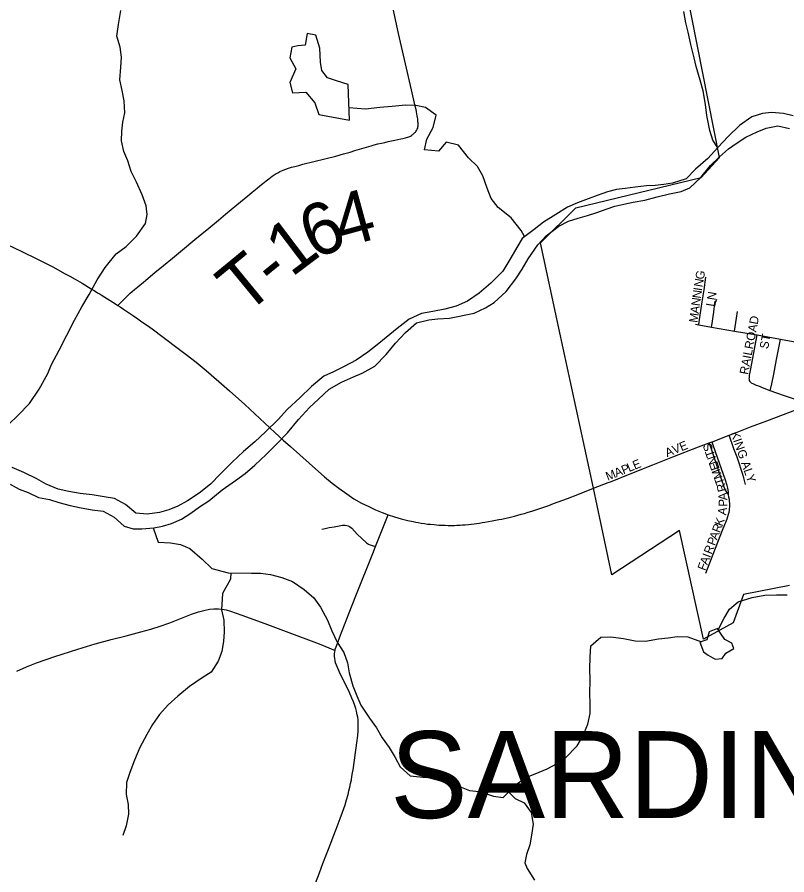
# Model space of a CAD drawing. Extents: x 1451455 to 1749751, y 218250 to 574981.
# Drawn here: x 1591490 to 1595918, y 366899 to 371833 of the extents above; entities that cross this region are included whole.
import ezdxf

# ---------------------------------------------------------------- set-up
doc = ezdxf.new("R2010")
doc.units = 0
for name, color, linetype in [('GM_X_City_Street', 7, 'Continuous'), ('GM_X_City_Street_Text', 7, 'Continuous'), ('GM_X_Corporation', 7, 'Continuous'), ('GM_X_Corporation_Text', 7, 'Continuous'), ('GM_X_County_Road', 7, 'Continuous'), ('GM_X_Major_River', 7, 'Continuous'), ('GM_X_Minor_Lake', 7, 'Continuous'), ('GM_X_Minor_River', 7, 'Continuous'), ('GM_X_Township_Road', 7, 'Continuous'), ('GM_X_Township_Road_Text', 7, 'Continuous')]:
    doc.layers.add(name, color=color, linetype=linetype)

msp = doc.modelspace()

# ---------------------------------------------------------------- linework, layer by layer
at = {"layer": 'GM_X_City_Street'}
for points in [[(1595410.9, 370063.9), (1595413.4, 370080.7), (1595430.8, 370195.3), (1595441.6, 370264.3), (1595452.9, 370336.7)], [(1595485.1, 370050.3), (1595487.9, 370070.6), (1595493.9, 370111.8), (1595497.4, 370135.2), (1595500.6, 370157), (1595502.6, 370169.1), (1595505.2, 370181.2), (1595508.3, 370191.8), (1595511.7, 370201.7), (1595515.3, 370210.9)], [(1595616.8, 370027), (1595620.5, 370051), (1595628.3, 370100.5), (1595634.4, 370140.4)], [(1595393, 370067.2), (1595410.9, 370063.9)], [(1595410.9, 370063.9), (1595485.1, 370050.3)], [(1595485.1, 370050.3), (1595616.8, 370027)], [(1595616.8, 370027), (1595747.7, 370004.6)], [(1595822.4, 369684.1), (1595788.5, 369697.1), (1595756.8, 369709.2), (1595743.4, 369714.7), (1595731.7, 369719.4), (1595723.8, 369723.1), (1595718.9, 369725.7), (1595715.4, 369727.9), (1595712.6, 369730.1), (1595709.5, 369733.2), (1595706.5, 369737.2), (1595703.9, 369741.9), (1595702.4, 369747.7), (1595702.2, 369751.8), (1595702.4, 369759.8), (1595703.2, 369768.7), (1595704.1, 369773.7), (1595705.4, 369781.3), (1595710.6, 369809), (1595732.2, 369923.4), (1595747.7, 370004.6)], [(1595747.7, 370004.6), (1595881.4, 369980.5)], [(1595822.4, 369684.1), (1595831.5, 369723.8), (1595842.7, 369778.5), (1595858.7, 369864.4), (1595877.4, 369959.9), (1595881.4, 369980.5)], [(1595881.4, 369980.5), (1596026.9, 369954.1)], [(1595973.6, 369632.3), (1595904.4, 369655.5), (1595861, 369670.2), (1595822.4, 369684.1)], [(1595585.6, 369427.3), (1595614, 369438.3), (1595709.2, 369475.6), (1595802.1, 369510.4), (1595898.4, 369546.4), (1595980.2, 369578.1)], [(1594889.9, 369155.1), (1594902.9, 369160.2), (1595017.3, 369205.2), (1595146.3, 369256.9), (1595262.1, 369302.9), (1595410.6, 369360.2), (1595472.1, 369383.7)], [(1595472.1, 369383.7), (1595487.8, 369389.7)], [(1595582.6, 369086.2), (1595572.5, 369099.9), (1595565.5, 369111.6), (1595561.6, 369119.8), (1595557.3, 369129.8), (1595552.9, 369141.9), (1595545.6, 369162.8), (1595534.4, 369197.6), (1595515.6, 369256.6), (1595480.7, 369358.4), (1595472.1, 369383.7)], [(1595487.8, 369389.7), (1595493.5, 369391.8), (1595585.6, 369427.3)], [(1595582.6, 369086.2), (1595581.6, 369099.4), (1595580.3, 369113.7), (1595578.5, 369123.7), (1595574.6, 369138), (1595565.1, 369168.5), (1595506.9, 369333.3), (1595492.2, 369376.8), (1595487.8, 369389.7)], [(1595680.3, 369144.4), (1595674.2, 369166.9), (1595670.3, 369182.6), (1595664.6, 369202.5), (1595659.9, 369219), (1595654.2, 369235.9), (1595647.3, 369255.5), (1595631.4, 369300.9), (1595613.4, 369350.5), (1595585.6, 369427.3)], [(1594806.6, 369122.8), (1594889.9, 369155.1)], [(1595451.9, 368635.3), (1595506.7, 368779), (1595551.7, 368891.8), (1595566.9, 368926.9), (1595574.3, 368946.5), (1595579.1, 368959.9), (1595583, 368972.9), (1595586, 368984.7), (1595587.8, 368994.2), (1595589.1, 369004.2), (1595590, 369016.4), (1595590, 369026.8), (1595589.5, 369035), (1595588.6, 369048), (1595587.3, 369058.9), (1595585.2, 369071.5), (1595582.6, 369086.2)]]:
    msp.add_lwpolyline(points, dxfattribs=at)
at = {"layer": 'GM_X_Corporation'}
msp.add_lwpolyline([(1595932.7, 368562.9), (1595669.5, 368512.3), (1595610, 368349.5), (1595439.4, 368254.1), (1595300.3, 368879.5), (1594910.9, 368625.7), (1594806.6, 369122.8), (1594606.1, 370043.1), (1594500.6, 370533.8), (1594703.7, 370736.9), (1595425.5, 370911.3), (1595466.9, 370956.6), (1595529.9, 371025.3), (1595276.1, 372318.8)], dxfattribs=at)
at = {"layer": 'GM_X_County_Road'}
for points in [[(1591433.3, 370524.6), (1591513.5, 370487.4), (1591607.5, 370441), (1591694.9, 370395.9), (1591766.8, 370356.8), (1591792.4, 370342.3), (1591823.8, 370324.8), (1591863.4, 370301.9), (1591916.8, 370270), (1591933.6, 370259.8), (1591953.1, 370247.9), (1591967, 370239.2), (1591972.5, 370235.8), (1591994.7, 370222.1), (1592055.5, 370183.3), (1592068.9, 370174.8)], [(1592068.9, 370174.8), (1592083.1, 370165.7), (1592102.2, 370153.1), (1592159.2, 370114.5), (1592183.4, 370097.8), (1592207.7, 370081.1), (1592245.2, 370054.6), (1592274.4, 370033.6), (1592322, 369998.7), (1592432.1, 369916.1), (1592463.3, 369892.1), (1592519.7, 369847.3), (1592577.9, 369799.4), (1592650.2, 369737.7), (1592711.7, 369683.6), (1592799.2, 369604.2), (1592886.4, 369524.7), (1592944.2, 369471.2), (1592972.9, 369444.3), (1593021.2, 369400), (1593062.3, 369362.3), (1593170.1, 369266.3), (1593258.8, 369188.3), (1593302, 369152.7), (1593341.5, 369123), (1593386.1, 369090), (1593427.4, 369062.7), (1593470.9, 369037.7), (1593513, 369017), (1593552.2, 368999.3), (1593589.8, 368983.4), (1593624.2, 368970.7)], [(1593624.2, 368970.7), (1593661.1, 368958.5), (1593699.3, 368947.7), (1593738.2, 368937.5), (1593768.8, 368931.4), (1593784, 368927.9), (1593797.9, 368924.9), (1593814.6, 368921.4), (1593833.9, 368919.3), (1593850.8, 368917.1), (1593868.2, 368915.3), (1593888.2, 368913.6), (1593916.8, 368911.4), (1593935.9, 368910.6), (1593953.3, 368909.7), (1593970.2, 368909.3), (1593988.6, 368909.1), (1594006.3, 368909.5), (1594020.1, 368909.7), (1594038, 368910.7), (1594052.7, 368911.9), (1594066.6, 368912.7), (1594087.3, 368914.6), (1594102.6, 368915.8), (1594119.1, 368917.5), (1594133.4, 368919.7), (1594149.9, 368922.3), (1594166, 368924.9), (1594180.7, 368927.5), (1594201.5, 368931.4), (1594223.3, 368935.3), (1594241.5, 368938.8), (1594260.2, 368942.3), (1594277.5, 368945.7), (1594294, 368949.2), (1594321.4, 368955.3), (1594350.4, 368962.6), (1594370, 368967.9), (1594389.5, 368973.1), (1594408.2, 368978.3), (1594430.7, 368984.8), (1594450.3, 368990.9), (1594474.1, 368998.2), (1594525.4, 369016), (1594548.4, 369024.3), (1594574.8, 369034.3), (1594603, 369044.7), (1594655.5, 369064.6), (1594715.4, 369087.2), (1594806.6, 369122.8)], [(1593551.8, 368787.1), (1593567.9, 368827), (1593624.2, 368970.7)], [(1593318.8, 368188.6), (1593320.5, 368197.8), (1593324.4, 368210.4), (1593332.4, 368229.9), (1593347.3, 368267.7), (1593400.4, 368405.2), (1593438, 368503.1), (1593536.2, 368748.4), (1593551.8, 368787.1)], [(1591487.7, 368070.7), (1591544.5, 368096), (1591602.3, 368118.7), (1591707.5, 368155.5), (1591838.5, 368197.9), (1591939, 368228), (1592030.7, 368252.9), (1592116.5, 368274.6), (1592202.5, 368296), (1592259.4, 368312.1), (1592312.6, 368329.3), (1592368.2, 368349.4), (1592493.1, 368398.6), (1592533.2, 368412.1), (1592564.5, 368420.5), (1592596.3, 368426.5), (1592621.9, 368429), (1592647.6, 368429), (1592670, 368427), (1592692.2, 368423), (1592717.2, 368416.4), (1592782, 368393.6), (1592914.2, 368344.4), (1593037.3, 368298.7), (1593228, 368228.2), (1593284.1, 368204.3), (1593318.8, 368188.6)], [(1593183.7, 366791.7), (1593228.7, 366911.2), (1593249.3, 366964.3), (1593269.8, 367017.4), (1593281.2, 367046.8), (1593290.7, 367071.5), (1593311.9, 367126.1), (1593325.5, 367161.4), (1593349.1, 367223.4), (1593362.2, 367259.6), (1593369.7, 367280.6), (1593376.3, 367301.2), (1593385.3, 367331.2), (1593393.6, 367360.9), (1593399, 367381.9), (1593403.9, 367403.9), (1593408.7, 367425), (1593412.8, 367445.5), (1593416.4, 367464.8), (1593419.7, 367484.7), (1593422.7, 367502.5), (1593431.1, 367558.4), (1593437.4, 367603.1), (1593441.3, 367628.8), (1593444.8, 367657.6), (1593449.5, 367701), (1593451.4, 367725.1), (1593452.4, 367750.5), (1593452.1, 367772.9), (1593451.1, 367790.3), (1593449.1, 367806), (1593446.8, 367820), (1593442.3, 367840.3), (1593438.4, 367855.5), (1593432.7, 367873.1), (1593425.4, 367893.2), (1593416, 367915.7), (1593401.9, 367947.7), (1593343.8, 368065.5), (1593327.1, 368104.2), (1593322.4, 368118.8), (1593319.1, 368131.9), (1593317.1, 368144.2), (1593316, 368157), (1593316.3, 368170.4), (1593317.3, 368182.1), (1593318.8, 368188.6)]]:
    msp.add_lwpolyline(points, dxfattribs=at)
at = {"layer": 'GM_X_Major_River'}
for points in [[(1595954.1, 371265.5), (1595898.4, 371278.5), (1595830.5, 371283.8), (1595778.5, 371278.7), (1595716.2, 371259.8), (1595645.5, 371208.9), (1595580.6, 371146), (1595521.7, 371082.9), (1595462.8, 371019.8), (1595391.9, 370959), (1595339.1, 370903.8), (1595260.8, 370877.1), (1595210.7, 370870), (1595160.7, 370864.9), (1595110.7, 370861.8), (1595044.6, 370855), (1594988.5, 370848), (1594938.5, 370840.9), (1594886.3, 370827.8), (1594826, 370806.8), (1594775.8, 370787.7), (1594713.5, 370764.7), (1594657.1, 370739.7), (1594588.5, 370696.8), (1594517.9, 370654), (1594465.3, 370610.9), (1594394.6, 370560), (1594363.8, 370508.5), (1594330.9, 370448.9), (1594283.8, 370371.6), (1594214.8, 370302.7), (1594148, 370245.8), (1594081.3, 370198.8), (1594014.9, 370170), (1593950.7, 370153), (1593880.5, 370140.3), (1593816.4, 370127.4), (1593745.9, 370096.5), (1593677.1, 370041.6), (1593612.4, 369990.7), (1593561.7, 369947.5), (1593507.1, 369906.3)], [(1593724.8, 370018.8), (1593787.6, 370073.8), (1593857.8, 370092.6), (1593909.9, 370097.7), (1593977.9, 370100.5), (1594118.3, 370130.1), (1594184.7, 370160.9), (1594235.1, 370192.1), (1594304, 370255), (1594359.1, 370328.2), (1594395.9, 370383.6), (1594430.8, 370443.1), (1594486, 370522.3), (1594532.7, 370575.6), (1594605.5, 370630.4), (1594661.9, 370659.5), (1594718.1, 370676.5), (1594770.3, 370691.6), (1594824.5, 370708.6), (1594878.8, 370727.7), (1594929, 370744.8), (1594981.2, 370757.9), (1595033.3, 370769), (1595101.4, 370779.8), (1595171.6, 370798.6), (1595243.9, 370817.3), (1595310, 370830.2), (1595360.3, 370851.3), (1595423.2, 370910.3), (1595478.2, 370979.5), (1595530.9, 371028.6), (1595581.5, 371075.8), (1595632, 371111), (1595682.5, 371142.1), (1595746.9, 371173), (1595799.2, 371194.1), (1595865.3, 371207), (1595933, 371191.7)], [(1591449.4, 369147.2), (1591501, 369118.3), (1591552.7, 369097.5), (1591612.3, 369070.4), (1591676.1, 369057.4), (1591729.9, 369040.5), (1591795.7, 369023.4), (1591849.5, 369012.5), (1591921.4, 368999.3), (1591985.3, 368990.2), (1592048.8, 368957.1), (1592106, 368904), (1592157.8, 368889.2), (1592207.8, 368890.3), (1592275.9, 368895.2), (1592326.1, 368904.4), (1592378.3, 368919.6), (1592434.7, 368944.7), (1592489.2, 368979.8), (1592539.8, 369015), (1592592.3, 369050.2), (1592669.3, 369113.1), (1592746.1, 369167.9), (1592802.7, 369207), (1592857.4, 369256.2), (1592922.3, 369317.2), (1592985.3, 369380.2), (1593046.2, 369441.3), (1593109.4, 369518.4), (1593172.4, 369587.5), (1593223.1, 369634.7), (1593286, 369693.7), (1593356.6, 369732.6), (1593425, 369763.5), (1593475.3, 369784.6), (1593547.9, 369825.5), (1593612.9, 369892.5), (1593665.9, 369957.7), (1593724.8, 370018.8)], [(1593507.1, 369906.3), (1593440.4, 369859.4), (1593371.9, 369822.5), (1593309.5, 369793.5), (1593255.1, 369768.4), (1593184.2, 369707.5), (1593117.2, 369642.5), (1593046.3, 369577.6), (1592991.4, 369518.4), (1592918.3, 369447.5), (1592857.5, 369390.4), (1592792.6, 369333.4), (1592727.7, 369272.4), (1592660.7, 369205.4), (1592601.8, 369146.3), (1592537, 369095.3), (1592470.3, 369050.3), (1592413.8, 369019.2), (1592363.5, 368998), (1592309.2, 368982.8), (1592237.1, 368974), (1592173.2, 368979.1), (1592113.9, 369030.2), (1592050.4, 369063.3), (1591990.5, 369074.3), (1591920.7, 369085.5), (1591852.7, 369092.6), (1591786.9, 369103.7), (1591725.1, 369116.7), (1591657.5, 369145.9), (1591603.9, 369176.8), (1591528.4, 369214.1), (1591460.8, 369243.2)]]:
    msp.add_lwpolyline(points, dxfattribs=at)
at = {"layer": 'GM_X_Minor_Lake'}
for points in [[(1593394.2, 371445.8), (1593326.7, 371466.9), (1593275, 371483.7), (1593243.7, 371526.2), (1593234.3, 371574.4), (1593231.4, 371654.6), (1593208.4, 371729.1), (1593158.7, 371739.8), (1593147.8, 371671.9), (1593103.9, 371668.5), (1593069.9, 371661), (1593059.1, 371599.1), (1593094.2, 371536.5), (1593059.2, 371456.9), (1593074.4, 371398.6), (1593150.3, 371401.5), (1593203.3, 371340.5), (1593226.4, 371272.1), (1593401.5, 371241.4)], [(1593401.5, 371241.4), (1593394.2, 371445.8)], [(1595417.5, 368236.7), (1595438.7, 368182.3), (1595466.3, 368161.8), (1595505.9, 368139.1), (1595545.8, 368142.5), (1595566.2, 368174.2), (1595590.3, 368187.8), (1595612.4, 368201.5), (1595600.8, 368231.7), (1595561.2, 368252.4), (1595535.8, 368288.9), (1595518.2, 368315.2), (1595472.1, 368295.9), (1595457.5, 368250.1)], [(1595457.5, 368250.1), (1595417.5, 368236.7)]]:
    msp.add_lwpolyline(points, dxfattribs=at)
at = {"layer": 'GM_X_Minor_River'}
for points in [[(1591440.8, 369489.6), (1591495.4, 369542.9), (1591560.2, 369610.1), (1591617.2, 369693.4), (1591666.3, 369782.8), (1591686.9, 369834.6), (1591731.9, 369918.1), (1591820, 370089.1), (1591863, 370166.6), (1591903.8, 370238.1), (1591950.8, 370321.6), (1591995.7, 370393), (1592060.6, 370472.2), (1592117, 370513.5), (1592175.7, 370572.7), (1592228.5, 370646), (1592237.2, 370698), (1592231.9, 370748.1), (1592208.7, 370810.6), (1592175.8, 370883.2), (1592146.6, 370945.7), (1592127.5, 371006), (1592104.2, 371060.5), (1592091.1, 371120.8), (1592091.8, 371176.8), (1592098.5, 371228.8), (1592109.2, 371282.7), (1592106.1, 371350.9), (1592094.9, 371411.1), (1592081.7, 371473.4), (1592086.7, 371545.5), (1592089.4, 371603.5), (1592082.2, 371659.7), (1592063.1, 371724.1), (1592073.9, 371790), (1592087, 371871.9)], [(1595521.1, 371082.2), (1595491.7, 371126.3), (1595474.5, 371180.6), (1595457.7, 371267), (1595450.5, 371331.3), (1595437.6, 371409.6), (1595418.5, 371470), (1595395.6, 371548.5), (1595384.3, 371598.8), (1595365.4, 371675.2), (1595350.4, 371747.5), (1595337.1, 371799.8), (1595326, 371866.1)], [(1594408.9, 370570.3), (1594390.3, 370605), (1594331.4, 370678.1), (1594256.4, 370737.3), (1594217.2, 370790), (1594194.1, 370848.5), (1594169.1, 370921), (1594137.9, 370973.6), (1594086.7, 371024.5), (1594029.9, 371097.5), (1593958.3, 371114.6), (1593913.7, 371061.2), (1593834.1, 371070.5), (1593846.8, 371130.4), (1593883.6, 371197.9), (1593900.5, 371269.7), (1593839.2, 371312.8), (1593783.6, 371325.6), (1593723.7, 371326.6), (1593647.9, 371319.7), (1593576, 371312.8), (1593494.1, 371304.1), (1593399, 371312.3)], [(1592273.3, 368895), (1592302.1, 368812.1), (1592371.9, 368809.1), (1592429.7, 368800.2), (1592483.2, 368775.4), (1592554.2, 368714.2), (1592609.4, 368661.3), (1592704.8, 368635.9), (1592838.5, 368633.9), (1592890.4, 368635.1), (1592948.1, 368626.2), (1593013.7, 368609.2), (1593073.3, 368586.3), (1593140.5, 368541.2), (1593197.7, 368492.2), (1593234.9, 368439.6), (1593275.8, 368364.8), (1593300.9, 368302.3), (1593332, 368237.8), (1593369.1, 368177.1), (1593390.2, 368118.7), (1593399.4, 368060.4), (1593420.4, 367986), (1593443.6, 367929.5), (1593466.8, 367875.1), (1593517.6, 367800.2), (1593556.8, 367745.5), (1593589.9, 367686.9), (1593631.1, 367632.2), (1593664.2, 367573.5), (1593693.4, 367521), (1593750.6, 367468), (1593842.2, 367458.6), (1593898.1, 367463.7), (1593953.7, 367450.8), (1594025, 367411.6), (1594092.4, 367384.5), (1594148.2, 367377.6), (1594229.6, 367352.3), (1594285.3, 367343.4), (1594356, 367414.4), (1594416.4, 367459.5), (1594470.5, 367480.7), (1594538.7, 367509.6), (1594592.9, 367536.8), (1594643.2, 367570.1), (1594711.9, 367641.1), (1594744.5, 367696.7), (1594773.4, 367766.3), (1594786.1, 367826.2), (1594786.9, 367886.3), (1594785.6, 367940.4), (1594786.7, 368020.5), (1594785.6, 368084.6), (1594786.4, 368150.7), (1594791.3, 368216.8), (1594847.8, 368265.9), (1594905.6, 368269), (1594979.2, 368257.8), (1595044.8, 368244.7), (1595104.6, 368243.8), (1595180.5, 368256.6), (1595234.4, 368261.7), (1595286.4, 368270.9), (1595348.1, 368267.9), (1595427.6, 368240.1)], [(1592718.8, 368635.7), (1592718.3, 368599.6), (1592671.4, 368518.2), (1592666.1, 368424.1), (1592679.3, 368363.8), (1592680.4, 368295.7), (1592677.7, 368243.7), (1592666.9, 368183.7), (1592646.3, 368127.9), (1592605.5, 368064.5), (1592555.2, 368033.1), (1592480.7, 367982.2), (1592414.1, 367927), (1592359.6, 367877.8), (1592308.9, 367820.4), (1592268.3, 367762.9), (1592235.6, 367705.3), (1592196.7, 367631.8), (1592165.8, 367558.1), (1592138.9, 367488.4), (1592118.2, 367430.6), (1592117.3, 367360.5), (1592128.5, 367304.2), (1592129.7, 367248.1), (1592116.9, 367180.2), (1592098.2, 367124.4)], [(1595523.1, 368307.8), (1595556.9, 368374.7), (1595587.5, 368426.3), (1595637.9, 368469.5), (1595717.9, 368494.3), (1595791.9, 368507.1), (1595857.7, 368510), (1595919.5, 368509)], [(1594317.6, 367375.8), (1594355, 367338.3), (1594406.5, 367313.4), (1594447.6, 367256.7), (1594458.7, 367190.4), (1594449.9, 367126.4), (1594439.2, 367070.5), (1594420.5, 367016.7), (1594410, 366967.4), (1594424.8, 366935.4)], [(1594424.8, 366935.4), (1594465.7, 366868.6)]]:
    msp.add_lwpolyline(points, dxfattribs=at)
at = {"layer": 'GM_X_Township_Road'}
for points in [[(1592068.9, 370174.8), (1592084.3, 370190.2), (1592103.9, 370209.7), (1592122.1, 370227.1), (1592140.3, 370244.5), (1592152, 370254.4), (1592165.5, 370266.2), (1592183.7, 370282.2), (1592216.7, 370308.8), (1592282, 370363.6), (1592332.6, 370405.3), (1592383.2, 370447), (1592441.5, 370495.3), (1592512.3, 370553.3), (1592592.6, 370619.5), (1592648.6, 370665.9), (1592689.2, 370699.3), (1592721.5, 370726.2), (1592754.7, 370753.9), (1592795.7, 370787.4), (1592817, 370804.8), (1592841.7, 370825.6), (1592870.3, 370849.5), (1592886, 370862.5), (1592902.9, 370876.4), (1592922.4, 370892), (1592937.4, 370903.4), (1592947.2, 370910.7), (1592958, 370918.9), (1592974.5, 370929.8), (1592988.8, 370938), (1593001.9, 370945), (1593019.6, 370952.8), (1593036.2, 370959.3), (1593050.9, 370964.1), (1593068.7, 370969.3), (1593088.2, 370974.5), (1593110.4, 370980.6), (1593132.9, 370986.5), (1593197.2, 371002.5), (1593259.7, 371017.7), (1593322.6, 371033.7), (1593367.7, 371045.9), (1593406.3, 371056.8), (1593433.3, 371065), (1593500.4, 371085.6), (1593526.6, 371093.6), (1593544.8, 371098.4), (1593565.2, 371103.6), (1593586.5, 371108.6), (1593606, 371112.9), (1593625.1, 371117.5), (1593644.6, 371121.9), (1593662, 371125.3), (1593696.7, 371132.6), (1593708.9, 371135.3), (1593716.5, 371136.9), (1593723.6, 371138.7), (1593730.6, 371140.5), (1593737.1, 371142.2), (1593742.7, 371144.4), (1593748.4, 371146.6), (1593753.6, 371149.2), (1593758.4, 371151.8), (1593763.2, 371155.4), (1593767.1, 371158.2), (1593771, 371161.7), (1593774.9, 371165.4), (1593778.3, 371168.8), (1593781.2, 371172.1), (1593784.2, 371175.8), (1593787.5, 371180.6), (1593790.1, 371184.9), (1593792.2, 371189.2), (1593794.4, 371194.4), (1593796.1, 371201.4), (1593797, 371207.4), (1593797, 371213.9), (1593796.5, 371224.8), (1593796.1, 371231.8), (1593795.5, 371239.3), (1593794.4, 371248), (1593793.3, 371255.9), (1593791.8, 371265.4), (1593789.4, 371277.3), (1593787.5, 371289.3), (1593784.8, 371302.4), (1593780.4, 371320.7), (1593757.9, 371414.4), (1593735.8, 371513.8), (1593684.6, 371738.6), (1593650.7, 371891)], [(1593243.3, 368886.9), (1593262.6, 368892.1), (1593285.6, 368897.3), (1593313.4, 368901.8), (1593362, 368909.6), (1593370.3, 368910.4), (1593377.6, 368910.4), (1593386.4, 368909.4), (1593394.8, 368906.6), (1593402.8, 368902.3), (1593414.7, 368892.4), (1593446.6, 368859.5), (1593472.6, 368834), (1593500, 368809.7), (1593511, 368801.9), (1593521.3, 368796.8), (1593532.6, 368792.6), (1593551.8, 368787.1)]]:
    msp.add_lwpolyline(points, dxfattribs=at)

# ---------------------------------------------------------------- texts
at = {"layer": 'GM_X_City_Street_Text'}
for s, rotation, p in [('G', 80.1173, (1595439.9, 370320.6)), ('N', 80.3149, (1595432.5, 370277.3)), ('I', 81.1774, (1595429.2, 370255.7)), ('N', 82.1079, (1595423.2, 370212.4)), ('LN', 81.0327, (1595501.4, 370165.4)), ('N', 82.2161, (1595417.2, 370168.8)), ('M', 82.2176, (1595404.1, 370072.9)), ('A', 82.2161, (1595411.2, 370125.2)), ('RAILROAD', 79.1436, (1595694.5, 369773.9)), ('ST', 79.3878, (1595809.9, 369921.1)), ('KING ALY', 289.2092, (1595594, 369441)), ('AVE', 22.1689, (1595229.5, 369301.5)), ('S', 107.4502, (1595494.9, 369343.3)), ('E', 22.5169, (1595043.2, 369229.1)), ('T', 109.1561, (1595506.3, 369310.4)), ('N', 109.1539, (1595520.8, 369268.8)), ('A', 22.4959, (1594937.5, 369185.3)), ('P', 22.5315, (1594978.2, 369202.2)), ('L', 22.5169, (1595010.7, 369215.6)), ('E', 109.1803, (1595532.3, 369235.6)), ('M', 21.5173, (1594887.5, 369165.6)), ('M', 109.1396, (1595549.6, 369185.7)), ('T', 108.7675, (1595561.1, 369152)), ('R', 103.7572, (1595571.8, 369108.9)), ('A', 92.6429, (1595575.4, 369054.5)), ('P', 89.9208, (1595575.4, 369016.8)), ('A', 81.7955, (1595568.5, 368965.5)), ('K', 69.9977, (1595546.7, 368900.7)), ('R', 69.0148, (1595532.2, 368862.8)), ('P', 69.0154, (1595503.8, 368788.9)), ('A', 69.0436, (1595516.4, 368821.8)), ('R', 69.0199, (1595484.9, 368739.5)), ('I', 68.9939, (1595477, 368719)), ('F', 69.0154, (1595448.7, 368645)), ('A', 69.0436, (1595461.3, 368677.9))]:
    msp.add_text(s, height=50, rotation=rotation, dxfattribs=at).set_placement(p)
at = {"layer": 'GM_X_Corporation_Text'}
msp.add_text('SARDINIA', height=500, rotation=0, dxfattribs=at).set_placement((1593635.6, 367225.4))
at = {"layer": 'GM_X_Township_Road_Text'}
for s, rotation, p in [('4', 15.2277, (1593356.9, 370504.5)), ('6', 23.5894, (1593198.4, 370434.4)), ('1', 37.0926, (1593067.1, 370332.4)), ('T', 39.4429, (1592800.8, 370114.1)), ('-', 39.1389, (1592973.8, 370256.4))]:
    msp.add_text(s, height=300, rotation=rotation, dxfattribs=at).set_placement(p)

doc.saveas('drawing.dxf')
